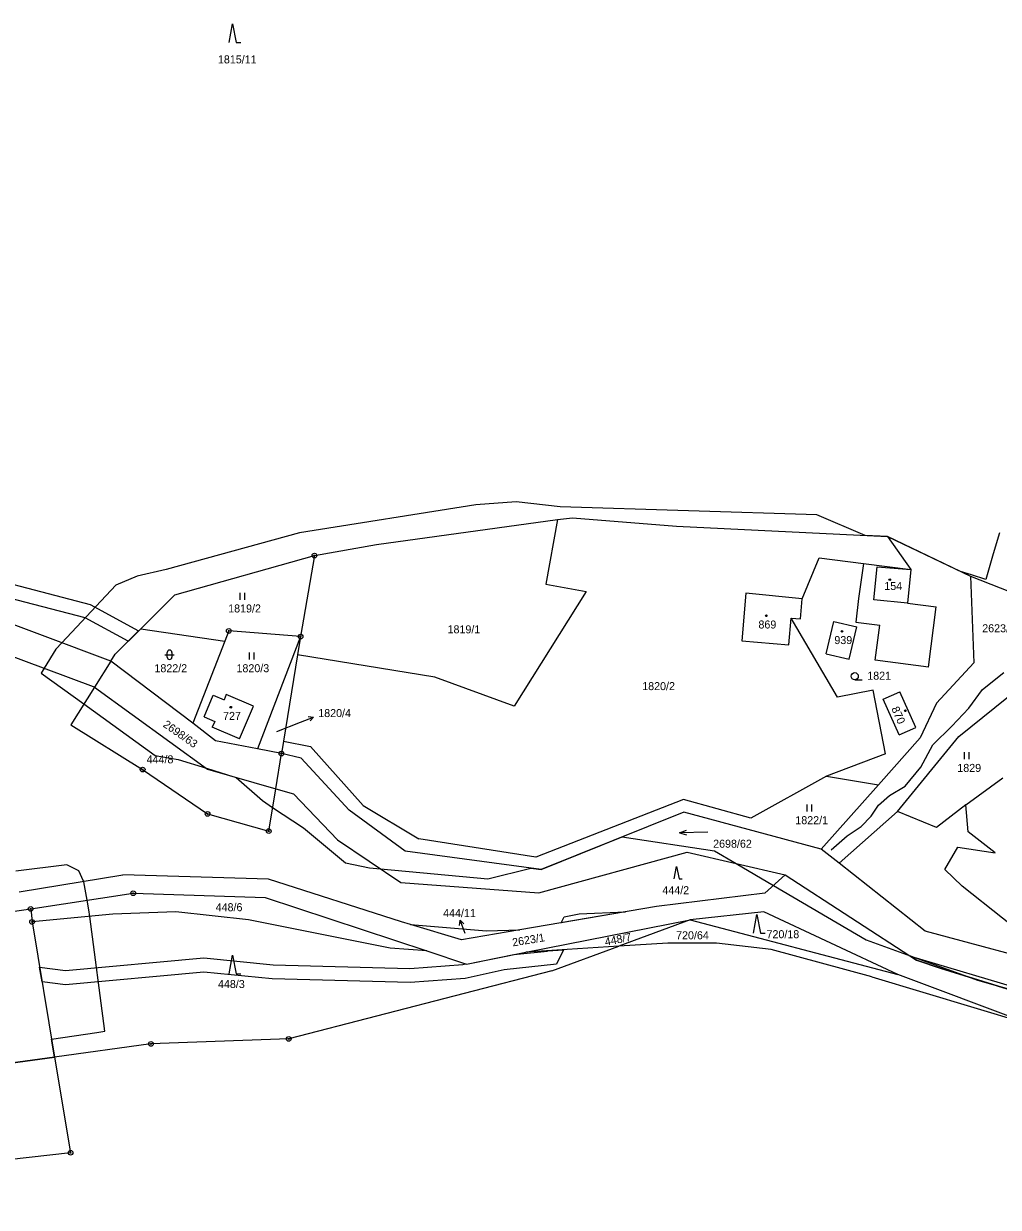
# Model space of a CAD drawing. Extents: x -439246 to -433691, y -1130252 to -1121148.
# Drawn here: x -436389.9 to -436182.8, y -1124310.3 to -1124058.8 of the extents above; entities that cross this region are included whole.
import ezdxf

# ---------------------------------------------------------------- set-up
doc = ezdxf.new("R2010")
doc.units = 0
for name, color, linetype in [('Vrstva 1', 7, 'Continuous'), ('Vrstva 16', 7, 'Continuous'), ('Vrstva 18', 7, 'Continuous'), ('Vrstva 19', 7, 'Continuous'), ('Vrstva 24', 7, 'Continuous'), ('Vrstva 25', 7, 'Continuous'), ('Vrstva 3', 7, 'Continuous'), ('Vrstva 30', 7, 'Continuous'), ('Vrstva 37', 7, 'Continuous'), ('Vrstva 4', 7, 'Continuous'), ('Vrstva 52', 7, 'Continuous')]:
    doc.layers.add(name, color=color, linetype=linetype)

msp = doc.modelspace()

# ---------------------------------------------------------------- linework, layer by layer
at = {"layer": 'Vrstva 1'}
for p, q in [((-436390.88, -1124243.3), (-436368.83, -1124239.71)), ((-436338.56, -1124244.52), (-436304.28, -1124255.84)), ((-436357.55, -1124247.53), (-436370.98, -1124248.04)), ((-436342.12, -1124249.25), (-436357.55, -1124247.53)), ((-436255.49, -1124246.43), (-436284.47, -1124251.35)), ((-436370.98, -1124248.04), (-436388.12, -1124249.69)), ((-436388.12, -1124249.69), (-436383.32, -1124278.39)), ((-436312.01, -1124255.23), (-436342.12, -1124249.25)), ((-436307.7, -1124250.21), (-436309.6, -1124249.64)), ((-436307.7, -1124250.21), (-436291.58, -1124251.55)), ((-436296.89, -1124253.46), (-436307.7, -1124250.21)), ((-436283.19, -1124256.13), (-436248.32, -1124249.24)), ((-436248.32, -1124249.24), (-436263.5, -1124254.85)), ((-436248.32, -1124249.24), (-436204.19, -1124260.84)), ((-436284.47, -1124251.35), (-436296.89, -1124253.46)), ((-436291.58, -1124251.55), (-436284.47, -1124251.35)), ((-436304.28, -1124255.84), (-436312.01, -1124255.23)), ((-436263.5, -1124254.85), (-436283.19, -1124256.13)), ((-436277.71, -1124260.11), (-436263.5, -1124254.85)), ((-436253.08, -1124254.18), (-436263.5, -1124254.85)), ((-436242.7, -1124254.19), (-436253.08, -1124254.18)), ((-436231.11, -1124255.55), (-436242.7, -1124254.19)), ((-436209.72, -1124261.33), (-436231.11, -1124255.55)), ((-436304.28, -1124255.84), (-436295.83, -1124258.63)), ((-436295.83, -1124258.63), (-436283.19, -1124256.13)), ((-436209.72, -1124261.33), (-436175.19, -1124271.77)), ((-436175.19, -1124271.77), (-436204.19, -1124260.84))]:
    msp.add_line(p, q, dxfattribs=at)
for points in [[(-436314.96, -1124169.51), (-436276.51, -1124164.21)], [(-436276.51, -1124164.21), (-436278.97, -1124177.94)], [(-436276.51, -1124164.21), (-436273.33, -1124163.81)], [(-436273.33, -1124163.81), (-436251.23, -1124165.59)], [(-436251.23, -1124165.59), (-436206.36, -1124167.78)], [(-436328.13, -1124171.83), (-436314.96, -1124169.51)], [(-436206.36, -1124167.78), (-436188.77, -1124176.23)], [(-436206.36, -1124167.78), (-436201.43, -1124174.83)], [(-436357.78, -1124180.17), (-436328.13, -1124171.83)], [(-436328.13, -1124171.83), (-436331.07, -1124189.06)], [(-436224.52, -1124181.02), (-436220.88, -1124172.35)], [(-436220.88, -1124172.35), (-436211.51, -1124173.54)], [(-436211.51, -1124173.54), (-436212.54, -1124180.94)], [(-436211.51, -1124173.54), (-436201.43, -1124174.83)], [(-436201.43, -1124174.83), (-436202.12, -1124181.95)], [(-436188.77, -1124176.23), (-436188.03, -1124194.64)], [(-436188.77, -1124176.23), (-436173.82, -1124182.09)], [(-436371.36, -1124194.25), (-436415.01, -1124177.91)], [(-436270.39, -1124179.48), (-436285.7, -1124203.81)], [(-436278.97, -1124177.94), (-436270.39, -1124179.48)], [(-436236.51, -1124179.86), (-436237.34, -1124189.99)], [(-436224.52, -1124181.02), (-436236.51, -1124179.86)], [(-436365, -1124187.38), (-436357.78, -1124180.17)], [(-436224.88, -1124185.3), (-436224.52, -1124181.02)], [(-436212.54, -1124180.94), (-436213.1, -1124185.98)], [(-436202.12, -1124181.95), (-436196.05, -1124182.73)], [(-436414.87, -1124184.85), (-436375.13, -1124199.65)], [(-436227.34, -1124190.82), (-436226.87, -1124185.14)], [(-436226.87, -1124185.14), (-436224.88, -1124185.3)], [(-436217.02, -1124201.9), (-436226.87, -1124185.14)], [(-436197.68, -1124195.54), (-436196.05, -1124182.73)], [(-436370.44, -1124192.79), (-436365, -1124187.38)], [(-436365, -1124187.38), (-436347.19, -1124190.05)], [(-436219.43, -1124192.71), (-436217.8, -1124185.85)], [(-436217.8, -1124185.85), (-436212.89, -1124187.02)], [(-436214.51, -1124193.88), (-436212.89, -1124187.02)], [(-436213.1, -1124185.98), (-436208.02, -1124186.63)], [(-436208.98, -1124194.1), (-436208.02, -1124186.63)], [(-436347.19, -1124190.05), (-436353.97, -1124207.42)], [(-436346.33, -1124187.85), (-436347.19, -1124190.05)], [(-436331.07, -1124189.06), (-436346.33, -1124187.85)], [(-436331.07, -1124189.06), (-436340.21, -1124212.94)], [(-436331.07, -1124189.06), (-436331.71, -1124192.96)], [(-436237.34, -1124189.99), (-436227.34, -1124190.82)], [(-436371.36, -1124194.25), (-436374.87, -1124199.83)], [(-436371.36, -1124194.25), (-436370.44, -1124192.79)], [(-436353.97, -1124207.42), (-436371.36, -1124194.25)], [(-436331.71, -1124192.96), (-436334.69, -1124211.26)], [(-436302.56, -1124197.65), (-436331.71, -1124192.96)], [(-436219.43, -1124192.71), (-436214.51, -1124193.88)], [(-436197.68, -1124195.54), (-436208.98, -1124194.1)], [(-436188.03, -1124194.64), (-436195.99, -1124203.2)], [(-436285.7, -1124203.81), (-436302.56, -1124197.65)], [(-436374.87, -1124199.83), (-436379.9, -1124207.82), (-436364.62, -1124217.31), (-436350.84, -1124226.74), (-436337.84, -1124230.39), (-436336.36, -1124221.39)], [(-436375.13, -1124199.65), (-436374.87, -1124199.83)], [(-436374.87, -1124199.83), (-436350.87, -1124217.2)], [(-436191.22, -1124210.28), (-436178.46, -1124200)], [(-436351.58, -1124206.1), (-436349.62, -1124201.5)], [(-436349.62, -1124201.5), (-436347.32, -1124202.47)], [(-436346.85, -1124201.37), (-436347.32, -1124202.47)], [(-436341.07, -1124203.83), (-436346.85, -1124201.37)], [(-436209.41, -1124200.46), (-436217.02, -1124201.9)], [(-436206.85, -1124214), (-436209.41, -1124200.46)], [(-436207.31, -1124202.37), (-436203.74, -1124200.78)], [(-436203.92, -1124209.95), (-436207.31, -1124202.37)], [(-436200.36, -1124208.36), (-436203.74, -1124200.78)], [(-436344.04, -1124210.75), (-436341.07, -1124203.83)], [(-436195.99, -1124203.2), (-436199.44, -1124210.59)], [(-436349.13, -1124211.21), (-436353.97, -1124207.42)], [(-436351.58, -1124206.1), (-436349.3, -1124207.07)], [(-436349.3, -1124207.07), (-436349.82, -1124208.29)], [(-436344.04, -1124210.75), (-436349.82, -1124208.29)], [(-436204.25, -1124226.21), (-436191.22, -1124210.28)], [(-436203.92, -1124209.95), (-436200.36, -1124208.36)], [(-436340.21, -1124212.94), (-436349.13, -1124211.21)], [(-436334.69, -1124211.26), (-436335.13, -1124213.93)], [(-436334.69, -1124211.26), (-436328.94, -1124212.44)], [(-436328.94, -1124212.44), (-436317.79, -1124224.97)], [(-436199.44, -1124210.59), (-436208.33, -1124220.56)], [(-436335.13, -1124213.93), (-436340.21, -1124212.94)], [(-436336.36, -1124221.39), (-436335.13, -1124213.93)], [(-436330.95, -1124214.86), (-436335.13, -1124213.93)], [(-436320.73, -1124225.94), (-436330.95, -1124214.86)], [(-436206.85, -1124214), (-436219.33, -1124218.75)], [(-436350.87, -1124217.2), (-436336.36, -1124221.39)], [(-436219.33, -1124218.75), (-436235.43, -1124227.67)], [(-436219.33, -1124218.75), (-436208.33, -1124220.56)], [(-436189.77, -1124224.84), (-436181.88, -1124219.06)], [(-436336.36, -1124221.39), (-436332.55, -1124222.49)], [(-436332.55, -1124222.49), (-436323.26, -1124232.25)], [(-436208.33, -1124220.56), (-436220.48, -1124234.2)], [(-436317.79, -1124224.97), (-436305.95, -1124232.04)], [(-436249.74, -1124223.68), (-436281.08, -1124235.92)], [(-436235.43, -1124227.67), (-436249.74, -1124223.68)], [(-436189.77, -1124224.84), (-436195.96, -1124229.63)], [(-436189.25, -1124230.51), (-436189.77, -1124224.84)], [(-436308.88, -1124234.62), (-436320.73, -1124225.94)], [(-436249.64, -1124226.39), (-436279.97, -1124238.55)], [(-436220.48, -1124234.2), (-436249.64, -1124226.39)], [(-436216.63, -1124237.23), (-436204.25, -1124226.21)], [(-436195.96, -1124229.63), (-436204.25, -1124226.21)], [(-436323.26, -1124232.25), (-436309.81, -1124241.3)], [(-436281.08, -1124235.92), (-436305.95, -1124232.04)], [(-436183.49, -1124235.01), (-436189.25, -1124230.51)], [(-436279.97, -1124238.55), (-436308.88, -1124234.62)], [(-436280.44, -1124243.51), (-436248.95, -1124234.88)], [(-436248.95, -1124234.88), (-436228.1, -1124239.66)], [(-436216.63, -1124237.23), (-436220.48, -1124234.2)], [(-436194.22, -1124238.58), (-436191.47, -1124233.78)], [(-436191.47, -1124233.78), (-436183.49, -1124235.01)], [(-436198.36, -1124251.64), (-436216.63, -1124237.23)], [(-436337.88, -1124240.63), (-436368.83, -1124239.71)], [(-436228.1, -1124239.66), (-436232.44, -1124243.54)], [(-436228.1, -1124239.66), (-436200.21, -1124257.79)], [(-436190.5, -1124242.12), (-436194.22, -1124238.58)], [(-436309.6, -1124249.64), (-436337.88, -1124240.63)], [(-436309.81, -1124241.3), (-436280.44, -1124243.51)], [(-436173.4, -1124255.7), (-436190.5, -1124242.12)], [(-436388.41, -1124246.91), (-436366.63, -1124243.59)], [(-436366.63, -1124243.59), (-436338.56, -1124244.52)], [(-436232.44, -1124243.54), (-436255.49, -1124246.43)], [(-436397.29, -1124248.18), (-436388.41, -1124246.91)], [(-436388.41, -1124246.91), (-436388.12, -1124249.69)], [(-436232.64, -1124247.51), (-436248.32, -1124249.24)], [(-436204.19, -1124260.84), (-436232.64, -1124247.51)], [(-436168.88, -1124259.61), (-436198.36, -1124251.64)], [(-436200.21, -1124257.79), (-436195.18, -1124259.49)], [(-436277.71, -1124260.11), (-436333.59, -1124274.55)], [(-436195.18, -1124259.49), (-436171.89, -1124266.73)], [(-436362.86, -1124275.6), (-436383.32, -1124278.39)], [(-436333.59, -1124274.55), (-436362.86, -1124275.6)], [(-436383.32, -1124278.39), (-436457.79, -1124288.56)], [(-436383.32, -1124278.39), (-436379.92, -1124298.72)], [(-436379.92, -1124298.72), (-436485.41, -1124310.65)]]:
    msp.add_lwpolyline(points, dxfattribs=at)
at = {"layer": 'Vrstva 16'}
for p, q in [((-436331.11, -1124207.24), (-436328.31, -1124206.15)), ((-436296.09, -1124252.13), (-436297.2, -1124249.34))]:
    msp.add_line(p, q, dxfattribs=at)
for points in [[(-436336.13, -1124209.19), (-436331.11, -1124207.24)], [(-436329.43, -1124206.05), (-436328.31, -1124206.15), (-436329.06, -1124206.98)], [(-436297.3, -1124250.46), (-436297.2, -1124249.34), (-436296.37, -1124250.09)]]:
    msp.add_lwpolyline(points, dxfattribs=at)
at = {"layer": 'Vrstva 24'}
for centre, radius in [((-436328.13, -1124171.83), 0.5), ((-436328.13, -1124171.83), 0.1), ((-436346.33, -1124187.85), 0.5), ((-436346.33, -1124187.85), 0.1), ((-436331.07, -1124189.06), 0.5), ((-436331.07, -1124189.06), 0.1), ((-436335.13, -1124213.93), 0.5), ((-436335.13, -1124213.93), 0.1), ((-436364.62, -1124217.31), 0.5), ((-436364.62, -1124217.31), 0.1), ((-436350.84, -1124226.74), 0.5), ((-436350.84, -1124226.74), 0.1), ((-436337.84, -1124230.39), 0.5), ((-436337.84, -1124230.39), 0.1), ((-436366.63, -1124243.59), 0.5), ((-436366.63, -1124243.59), 0.1), ((-436388.41, -1124246.91), 0.5), ((-436388.41, -1124246.91), 0.1), ((-436388.12, -1124249.69), 0.5), ((-436388.12, -1124249.69), 0.1), ((-436362.86, -1124275.6), 0.5), ((-436362.86, -1124275.6), 0.1), ((-436333.59, -1124274.55), 0.5), ((-436333.59, -1124274.55), 0.1), ((-436379.92, -1124298.72), 0.5), ((-436379.92, -1124298.72), 0.1)]:
    msp.add_circle(centre, radius, dxfattribs=at)
at = {"layer": 'Vrstva 25'}
for p, q in [((-436343.94, -1124181.23), (-436343.94, -1124179.73)), ((-436342.94, -1124181.23), (-436342.94, -1124179.73)), ((-436359.41, -1124193.43), (-436359.41, -1124192.43)), ((-436358.41, -1124192.43), (-436358.41, -1124193.43)), ((-436341.91, -1124193.93), (-436341.91, -1124192.43)), ((-436340.91, -1124193.93), (-436340.91, -1124192.43)), ((-436359.91, -1124192.93), (-436357.91, -1124192.93)), ((-436213.34, -1124198.22), (-436211.74, -1124198.22)), ((-436190.06, -1124215.11), (-436190.06, -1124213.61)), ((-436189.06, -1124215.11), (-436189.06, -1124213.61)), ((-436223.48, -1124226.22), (-436223.48, -1124224.72)), ((-436222.48, -1124226.22), (-436222.48, -1124224.72))]:
    msp.add_line(p, q, dxfattribs=at)
for points in [[(-436346.27, -1124062.83), (-436345.57, -1124058.83), (-436344.77, -1124062.83), (-436343.77, -1124062.83)], [(-436250.59, -1124230.74), (-436249.1, -1124230.2)], [(-436244.59, -1124230.6), (-436250.59, -1124230.74), (-436249.08, -1124231.2)], [(-436251.69, -1124240.56), (-436251.22, -1124237.88), (-436250.68, -1124240.56), (-436250.01, -1124240.56)], [(-436234.86, -1124252.1), (-436234.16, -1124248.1), (-436233.36, -1124252.1), (-436232.36, -1124252.1)], [(-436346.23, -1124260.72), (-436345.53, -1124256.72), (-436344.73, -1124260.72), (-436343.73, -1124260.72)]]:
    msp.add_lwpolyline(points, dxfattribs=at)
for centre, radius in [((-436205.9, -1124176.97), 0.175), ((-436232.12, -1124184.64), 0.175), ((-436216.04, -1124187.95), 0.175), ((-436213.34, -1124197.47), 0.75), ((-436345.9, -1124204.06), 0.175), ((-436202.6, -1124204.83), 0.175)]:
    msp.add_circle(centre, radius, dxfattribs=at)
for centre, start, end in [((-436358.91, -1124192.43), 0, 180), ((-436358.91, -1124193.43), 180, 0)]:
    msp.add_arc(centre, 0.5, start, end, dxfattribs=at)
at = {"layer": 'Vrstva 3'}
for points in [[(-436209.3, -1124181.23), (-436208.6, -1124174.22)], [(-436208.6, -1124174.22), (-436201.43, -1124174.83)], [(-436201.43, -1124174.83), (-436202.12, -1124181.95)], [(-436236.51, -1124179.86), (-436237.34, -1124189.99)], [(-436224.52, -1124181.02), (-436236.51, -1124179.86)], [(-436224.88, -1124185.3), (-436224.52, -1124181.02)], [(-436202.12, -1124181.95), (-436209.3, -1124181.23)], [(-436227.34, -1124190.82), (-436226.87, -1124185.14)], [(-436226.87, -1124185.14), (-436224.88, -1124185.3)], [(-436219.43, -1124192.71), (-436217.8, -1124185.85)], [(-436217.8, -1124185.85), (-436212.89, -1124187.02)], [(-436214.51, -1124193.88), (-436212.89, -1124187.02)], [(-436237.34, -1124189.99), (-436227.34, -1124190.82)], [(-436219.43, -1124192.71), (-436214.51, -1124193.88)], [(-436351.58, -1124206.1), (-436349.62, -1124201.5)], [(-436349.62, -1124201.5), (-436347.32, -1124202.47)], [(-436346.85, -1124201.37), (-436347.32, -1124202.47)], [(-436341.07, -1124203.83), (-436346.85, -1124201.37)], [(-436207.31, -1124202.37), (-436203.74, -1124200.78)], [(-436203.92, -1124209.95), (-436207.31, -1124202.37)], [(-436200.36, -1124208.36), (-436203.74, -1124200.78)], [(-436344.04, -1124210.75), (-436341.07, -1124203.83)], [(-436351.58, -1124206.1), (-436349.3, -1124207.07)], [(-436349.3, -1124207.07), (-436349.82, -1124208.29)], [(-436344.04, -1124210.75), (-436349.82, -1124208.29)], [(-436203.92, -1124209.95), (-436200.36, -1124208.36)]]:
    msp.add_lwpolyline(points, dxfattribs=at)
at = {"layer": 'Vrstva 30'}
for p, q in [((-436275.11, -1124248.6), (-436271.86, -1124247.95)), ((-436271.86, -1124247.95), (-436262.03, -1124247.54)), ((-436275.73, -1124249.87), (-436275.11, -1124248.6)), ((-436381, -1124260), (-436351.62, -1124257.32)), ((-436351.62, -1124257.32), (-436336.91, -1124258.77)), ((-436285.77, -1124256.64), (-436278.65, -1124255.87)), ((-436201.52, -1124256.94), (-436159.11, -1124269.66)), ((-436386.51, -1124259.33), (-436381, -1124260)), ((-436351.64, -1124260.34), (-436381.04, -1124263.02)), ((-436337.1, -1124261.76), (-436351.64, -1124260.34)), ((-436336.91, -1124258.77), (-436307.84, -1124259.55)), ((-436296.57, -1124258.73), (-436295.94, -1124258.59)), ((-436287.79, -1124259.88), (-436296.14, -1124261.7)), ((-436276.68, -1124258.68), (-436287.79, -1124259.88)), ((-436381.04, -1124263.02), (-436385.99, -1124262.41)), ((-436307.77, -1124262.55), (-436337.1, -1124261.76))]:
    msp.add_line(p, q, dxfattribs=at)
for points in [[(-436522.5, -1124161.95), (-436470.77, -1124175.77), (-436434.27, -1124173.03), (-436407.24, -1124174.05), (-436375.74, -1124182.26), (-436365.5, -1124187.87), (-436367.68, -1124190.05), (-436376.85, -1124185.07), (-436407.68, -1124177.04), (-436434.21, -1124176.03), (-436471.08, -1124178.8), (-436504.3, -1124169.21), (-436520.2, -1124167.7), (-436524.29, -1124167.31)], [(-436262.03, -1124247.54), (-436275.73, -1124249.87)], [(-436295.83, -1124258.63), (-436285.77, -1124256.64)], [(-436278.65, -1124255.87), (-436278.63, -1124255.83), (-436275.19, -1124255.61)], [(-436275.19, -1124255.61), (-436276.68, -1124258.68)], [(-436200.21, -1124257.79), (-436201.52, -1124256.94)], [(-436157.05, -1124270.42), (-436157.91, -1124270.25), (-436171.89, -1124266.73), (-436195.18, -1124259.49), (-436200.21, -1124257.79)], [(-436385.99, -1124262.41), (-436386.51, -1124259.33)], [(-436307.84, -1124259.55), (-436296.57, -1124258.73)], [(-436295.94, -1124258.59), (-436295.83, -1124258.63)], [(-436296.14, -1124261.7), (-436307.77, -1124262.55)]]:
    msp.add_lwpolyline(points, dxfattribs=at)
at = {"layer": 'Vrstva 37'}
for centre in [(-436205.9, -1124176.97), (-436232.12, -1124184.64), (-436216.04, -1124187.95), (-436345.9, -1124204.06), (-436202.6, -1124204.83)]:
    msp.add_circle(centre, 0.175, dxfattribs=at)
at = {"layer": 'Vrstva 4'}
for p, q in [((-436209.3, -1124181.23), (-436208.6, -1124174.22)), ((-436208.6, -1124174.22), (-436201.43, -1124174.83)), ((-436202.12, -1124181.95), (-436209.3, -1124181.23))]:
    msp.add_line(p, q, dxfattribs=at)
for points in [[(-436186.24, -1124200.3), (-436181.67, -1124196.69)], [(-436189.12, -1124204.28), (-436186.24, -1124200.3)], [(-436192.71, -1124208.08), (-436189.12, -1124204.28)], [(-436196.74, -1124212.06), (-436192.71, -1124208.08)], [(-436199.33, -1124216.77), (-436196.74, -1124212.06)], [(-436202.66, -1124220.84), (-436199.33, -1124216.77)], [(-436208.29, -1124224.85), (-436205.98, -1124222.84)], [(-436205.98, -1124222.84), (-436202.66, -1124220.84)], [(-436209.89, -1124227.2), (-436208.29, -1124224.85)], [(-436212, -1124229.38), (-436209.89, -1124227.2)], [(-436214.95, -1124231.36), (-436212, -1124229.38)], [(-436218.39, -1124234.4), (-436214.95, -1124231.36)]]:
    msp.add_lwpolyline(points, dxfattribs=at)
at = {"layer": 'Vrstva 52'}
for points in [[(-436182.61, -1124167.03), (-436183.91, -1124171.45), (-436185.52, -1124176.92), (-436188.54, -1124175.96), (-436190.86, -1124175.22), (-436206.36, -1124167.78), (-436211.11, -1124167.55), (-436221.39, -1124163.2), (-436275.92, -1124161.5), (-436285.3, -1124160.43), (-436293.82, -1124161.07), (-436331.31, -1124167.03), (-436359.61, -1124174.82), (-436365.82, -1124176.19), (-436370.29, -1124178.11), (-436381.77, -1124190.35), (-436383.07, -1124191.75), (-436385.56, -1124195.77), (-436386.2, -1124196.8), (-436377.11, -1124203.38), (-436361.98, -1124214.33), (-436357.08, -1124215.18), (-436351.09, -1124217.04), (-436346.6, -1124218.43), (-436344.73, -1124219.01), (-436339.19, -1124223.91), (-436337.01, -1124225.35), (-436330.46, -1124229.66), (-436321.51, -1124237.12), (-436316.4, -1124238.19), (-436314.12, -1124238.4), (-436291.26, -1124240.53), (-436282.16, -1124238.25), (-436279.97, -1124238.55), (-436262.74, -1124231.64), (-436243.11, -1124234.56), (-436238.52, -1124237.27), (-436230.63, -1124241.92), (-436210.95, -1124253.52), (-436201.58, -1124256.9), (-436189.43, -1124261.27), (-436187.3, -1124262.04), (-436184.27, -1124262.88), (-436174.94, -1124265.45)], [(-436457.79, -1124288.56), (-436383.32, -1124278.39), (-436383.95, -1124274.61), (-436374.38, -1124273.17), (-436372.64, -1124272.91), (-436375.87, -1124248.51), (-436376.05, -1124247.13), (-436376.41, -1124245.08), (-436377.11, -1124241.17), (-436377.16, -1124241.06), (-436378.17, -1124238.82), (-436380.73, -1124237.55), (-436391.58, -1124238.89)]]:
    msp.add_lwpolyline(points, dxfattribs=at)

# ---------------------------------------------------------------- texts
at = {"layer": 'Vrstva 16'}
for s, p in [('1820/4', (-436327.32, -1124206.16)), ('444/2', (-436254.22, -1124243.8)), ('444/11', (-436300.79, -1124248.65))]:
    msp.add_text(s, height=1.7, dxfattribs=at).set_placement(p)
msp.add_text('2623/1', height=1.7, rotation=9.2358, dxfattribs=at).set_placement((-436285.97, -1124254.89))
at = {"layer": 'Vrstva 18'}
for s, height, p in [('1815/11', 1.7, (-436348.63, -1124067.27)), ('1819/2', 1.7, (-436346.45, -1124183.93)), ('1819/1', 1.7, (-436299.85, -1124188.37)), ('2623/2', 1.7, (-436186.27, -1124188.14)), ('1822/2', 1.7, (-436362.12, -1124196.63)), ('1820/3', 1.7, (-436344.69, -1124196.63)), ('1821', 1.7, (-436210.69, -1124198.22)), ('1820/2', 1.7, (-436258.5, -1124200.43)), ('1820/4', 0.1, (-436336.34, -1124209.19)), ('1829', 1.7, (-436191.56, -1124217.81)), ('1822/1', 1.7, (-436225.97, -1124228.92)), ('2698/62', 1.7, (-436243.43, -1124233.92)), ('448/6', 1.7, (-436349.11, -1124247.41)), ('444/11', 0.1, (-436296.09, -1124252.13)), ('720/64', 1.7, (-436251.3, -1124253.37)), ('720/18', 1.7, (-436232.09, -1124253.14)), ('448/3', 1.7, (-436348.62, -1124263.73))]:
    msp.add_text(s, height=height, dxfattribs=at).set_placement(p)
for s, rotation, p in [('2698/63', 324.8335, (-436360.44, -1124208.08)), ('444/8', 0.1451, (-436363.78, -1124216)), ('448/7', 11.18, (-436266.27, -1124254.77))]:
    msp.add_text(s, height=1.7, rotation=rotation, dxfattribs=at).set_placement(p)
at = {"layer": 'Vrstva 19'}
for s, p in [('154', (-436207.07, -1124179.16)), ('869', (-436233.81, -1124187.34)), ('939', (-436217.68, -1124190.65)), ('727', (-436347.54, -1124206.76))]:
    msp.add_text(s, height=1.7, dxfattribs=at).set_placement(p)
msp.add_text('870', height=1.7, rotation=293.8406, dxfattribs=at).set_placement((-436205.62, -1124204.36))

doc.saveas('drawing.dxf')
